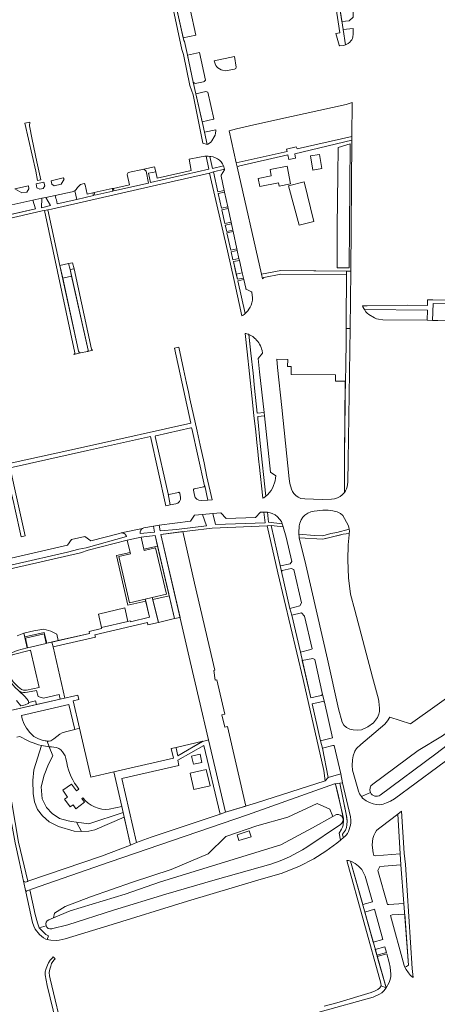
# Model space of a CAD drawing. Header units: metres. Extents: x 209813 to 223847, y 571801 to 587119.
# Tile 287 of 656: x 221272 to 221449, y 575067 to 575487. Entities that reach past the tile are written whole.
import ezdxf

# ---------------------------------------------------------------- set-up
doc = ezdxf.new("R2010")
doc.units = ezdxf.units.M
for name, color, linetype, lineweight in [('B-RO-GR-BEPLANTING_CULTUUR_BOSPLANTSOEN-GV', 8, 'Continuous', 0), ('B-RO-GR-BEPLANTING_CULTUUR_HEESTERS-GV', 8, 'Continuous', 0), ('B-RO-GR-GROENVOORZIENING-GV', 8, 'Continuous', 0), ('B-RO-GR-HAAG-GV', 8, 'Continuous', 0), ('B-RO-OG-TERREIN_CULTUURSCHEIDING-GV', 8, 'Continuous', 0), ('B-RO-VH-ONVERHARD-GV', 8, 'Continuous', 0), ('B-RO-VH-VERHARDING_TEGEL-GV', 8, 'Continuous', 0)]:
    doc.layers.add(name, color=color, linetype=linetype, lineweight=lineweight)

msp = doc.modelspace()

# ---------------------------------------------------------------- linework, layer by layer
at = {"layer": 'B-RO-GR-BEPLANTING_CULTUUR_BOSPLANTSOEN-GV', "flags": 128}
for points in [[(221406.62, 575380.89), (221411.748, 575380.89), (221412.181, 575433.734), (221407.053, 575432.174), (221406.917, 575420.561), (221406.683, 575398.549), (221406.682, 575383.803)], [(221390.523, 575399.082), (221396.804, 575400.598), (221392.689, 575417.491), (221385.968, 575415.787)], [(221273.4, 575225.352), (221273.728, 575223.831), (221281.962, 575225.729), (221283.054, 575221.108), (221288.006, 575222.241), (221287.363, 575225.05), (221284.844, 575226.249), (221281.843, 575227.056), (221277.565, 575226.424)], [(221404.775, 575147.39), (221403.498, 575150.456), (221398.119, 575152.938), (221385.708, 575147.146), (221372.469, 575143.423), (221359.23, 575138.872), (221351.783, 575131.425), (221336.062, 575124.806), (221319.514, 575119.428), (221301.724, 575113.222), (221290.968, 575109.085), (221286.417, 575106.189), (221285.919, 575104.198), (221293.101, 575107.155), (221316.461, 575114.288), (221331.493, 575119.57), (221382.688, 575135.358), (221396.118, 575142.498)], [(221295.737, 575145.017), (221297.816, 575140.981), (221300.956, 575141.153), (221303.518, 575141.697), (221316.042, 575147.13), (221315.585, 575149.143), (221301.025, 575144.206)], [(221370.036, 575138.79), (221364.899, 575137.148), (221364.112, 575139.613), (221369.248, 575141.255)]]:
    msp.add_lwpolyline(points, close=True, dxfattribs=at)
for points in [[(221421.789, 575161.206), (221441.182, 575175.511), (221451.502, 575181.775), (221463.163, 575190.651), (221480.542, 575203.332), (221473.773, 575212.609), (221466.075, 575206.979)], [(221466.075, 575206.979), (221459.628, 575202.264), (221437.89, 575186.857), (221429.041, 575189.669), (221428.087, 575188.077), (221426.966, 575186.622), (221420.459, 575181.139), (221416.689, 575177.978), (221414.858, 575176.324), (221414.254, 575175.136), (221413.535, 575173.233), (221413.199, 575171.551), (221413.121, 575169.072), (221413.253, 575167.158), (221415.704, 575158.202), (221416.222, 575157.093), (221417.012, 575155.904), (221420.85, 575157.593)]]:
    msp.add_lwpolyline(points, dxfattribs=at)
at = {"layer": 'B-RO-GR-BEPLANTING_CULTUUR_BOSPLANTSOEN-GV'}
msp.add_lwpolyline([(221420.85, 575157.593, -0.3688485), (221421.789, 575161.206)], format="xyb", dxfattribs=at)
at = {"layer": 'B-RO-GR-BEPLANTING_CULTUUR_HEESTERS-GV', "flags": 128}
for points in [[(221363.011, 575470.978), (221354.389, 575469.043), (221354.772, 575467.749), (221355.106, 575467.102), (221355.443, 575466.562), (221355.893, 575466.137), (221356.626, 575465.606), (221357.246, 575465.235), (221357.848, 575465.032), (221359.168, 575464.836), (221362.928, 575465.514), (221363.579, 575465.808), (221363.717, 575466.416)], [(221355.013, 575439.217), (221355.021, 575439.754), (221350.199, 575438.728), (221351.298, 575433.441), (221351.682, 575433.629), (221352.37, 575434.08), (221352.888, 575434.49), (221353.313, 575434.952), (221354.375, 575436.693), (221354.703, 575437.434), (221354.95, 575438.238)], [(221358.294, 575424.353), (221357.895, 575425.212), (221357.248, 575426.099), (221356.567, 575426.736), (221355.753, 575427.319), (221354.957, 575427.781), (221353.931, 575428.156), (221352.933, 575428.327), (221352.475, 575428.37), (221353.596, 575423.276)], [(221284.913, 575418.04), (221285.313, 575416.536), (221286.292, 575415.864), (221289.193, 575416.623), (221290.54, 575418.628), (221290.118, 575419.189)], [(221354.099, 575421.773), (221355.951, 575413.319), (221358.555, 575413.918), (221357.244, 575419.926), (221357.299, 575420.39), (221358.752, 575422.708), (221358.698, 575422.929)], [(221275.264, 575415.91), (221269.446, 575414.625), (221272.461, 575412.819), (221274.556, 575413.167), (221275.508, 575414.565)], [(221281.875, 575417.37), (221278.563, 575416.638), (221278.875, 575414.995), (221280.131, 575414.371), (221281.509, 575414.724), (221282.281, 575415.794)], [(221282.655, 575410.886), (221281.053, 575410.543), (221280.84, 575406.555), (221284.67, 575407.493)], [(221295.849, 575410.044), (221295.051, 575413.772), (221293.835, 575413.282), (221286.627, 575411.737), (221286.989, 575410.488), (221287.264, 575409.879), (221287.51, 575408.207)], [(221360.084, 575406.915), (221358.711, 575413.204), (221356.102, 575412.63), (221357.476, 575406.355)], [(221265.649, 575407.261), (221266.448, 575403.355), (221278.356, 575406.054), (221277.209, 575409.719), (221268.166, 575407.796), (221265.156, 575409.593)], [(221358.898, 575399.874), (221361.498, 575400.434), (221360.232, 575406.237), (221357.631, 575405.648)], [(221362.247, 575397.004), (221361.656, 575399.711), (221359.056, 575399.16), (221359.656, 575396.447)], [(221362.379, 575396.401), (221359.781, 575395.882), (221361.43, 575388.424), (221363.997, 575388.984)], [(221364.875, 575384.962), (221364.134, 575388.357), (221361.569, 575387.797), (221362.324, 575384.38)], [(221292.991, 575380.191), (221292.407, 575382.741), (221288.717, 575381.934), (221289.882, 575376.549), (221293.626, 575377.368)], [(221364.268, 575376.059), (221366.793, 575376.598), (221366.269, 575378.867), (221363.748, 575378.274)], [(221373.952, 575306.098), (221376.273, 575283.688), (221377.007, 575284.322), (221378.539, 575286.176), (221379.27, 575287.415), (221380.304, 575290.27), (221380.495, 575291.471), (221380.566, 575292.4), (221378.308, 575293.974), (221375.696, 575317.927), (221372.85, 575317.627), (221372.91, 575316.703)], [(221411.459, 575271.133), (221409.812, 575274.272), (221409.047, 575275.499), (221408.042, 575276.412), (221406.646, 575277.125), (221404.796, 575277.533), (221402.831, 575277.766), (221400.629, 575277.757), (221396.953, 575277.363), (221395.41, 575277.077), (221394.154, 575276.468), (221392.986, 575275.689), (221392.064, 575274.756), (221391.289, 575273.602), (221390.795, 575272.293), (221390.496, 575271.085), (221390.294, 575268.078), (221390.353, 575267.533), (221396.994, 575267.053), (221400.639, 575266.896), (221404.035, 575267.888), (221406.575, 575268.271), (221411.73, 575269.683)], [(221318.569, 575259.8), (221312.708, 575258.459), (221317.556, 575237.273), (221325.231, 575239.049), (221325.025, 575239.922), (221318.356, 575238.374), (221313.781, 575258.097), (221318.72, 575259.164)], [(221334.977, 575242.207), (221330.285, 575262.481), (221324.425, 575261.14), (221324.548, 575260.589), (221329.417, 575261.699), (221334.008, 575241.983), (221328.009, 575240.627), (221328.223, 575239.741), (221335.175, 575241.349)]]:
    msp.add_lwpolyline(points, close=True, dxfattribs=at)
for points in [[(221370.374, 575370.524), (221370.258, 575370.68), (221367.975, 575371.928), (221367.856, 575372.066), (221367.797, 575372.239), (221366.936, 575375.975), (221364.408, 575375.441), (221367.505, 575361.435), (221368.59, 575362.588)], [(221370.652, 575368.329), (221370.516, 575369.335), (221370.374, 575370.524)], [(221370.262, 575351.981), (221369.66, 575352.342), (221369.033, 575352.631), (221369.932, 575344.644), (221370.862, 575336.137), (221371.519, 575329.703), (221372.698, 575319.005), (221375.547, 575319.295), (221373.63, 575336.74)], [(221373.63, 575336.74), (221373.041, 575342.335), (221374.927, 575344.58), (221374.707, 575345.693)], [(221270.44, 575218.067), (221274.744, 575219.124), (221273.4, 575225.352), (221270.551, 575224.266)], [(221270.217, 575196.796), (221272.06, 575194.456), (221273.916, 575194.916), (221275.186, 575195.415), (221275.486, 575195.958), (221275.203, 575196.776), (221273.922, 575198.319), (221270.58, 575201.377)], [(221280.84, 575177.628), (221277.563, 575167.186), (221277.136, 575162.707), (221277.307, 575157.116), (221277.905, 575153.616), (221279.1, 575150.414), (221281.278, 575147.597), (221284.053, 575145.164), (221288.041, 575143.138), (221294.723, 575141.187), (221297.816, 575140.981), (221295.737, 575145.017), (221293.66, 575145.253), (221292.136, 575145.55), (221288.535, 575146.586), (221285.332, 575148.658), (221282.995, 575151.165), (221281.078, 575154.94), (221280.753, 575159.942), (221281.945, 575164.944), (221283.803, 575169.603), (221285.66, 575173.183), (221284.179, 575177.06)]]:
    msp.add_lwpolyline(points, dxfattribs=at)
at = {"layer": 'B-RO-GR-BEPLANTING_CULTUUR_HEESTERS-GV'}
for points in [[(221368.59, 575362.588, 0.0908284), (221370.349, 575366.019)], [(221370.349, 575366.019, 0.0680439), (221370.652, 575368.329)], [(221372.092, 575350.506, 0.0662464), (221370.262, 575351.981)], [(221374.707, 575345.693, 0.1456047), (221371.894, 575350.712)], [(221284.179, 575177.06, -0.0287843), (221280.84, 575177.628)]]:
    msp.add_lwpolyline(points, format="xyb", dxfattribs=at)
at = {"layer": 'B-RO-GR-GROENVOORZIENING-GV', "flags": 128}
for points in [[(221339.13, 575285.368), (221335.067, 575284.463)], [(221340.072, 575283.198), (221339.69, 575285.059)], [(221345.489, 575286.32), (221345.97, 575284.139)], [(221349.919, 575287.752), (221345.85, 575286.846)], [(221348.761, 575281.85), (221351.632, 575282.06), (221350.302, 575288.141), (221350.151, 575288.108)], [(221334.705, 575284.685), (221335.59, 575280.021), (221338.007, 575280.429)]]:
    msp.add_lwpolyline(points, dxfattribs=at)
at = {"layer": 'B-RO-GR-GROENVOORZIENING-GV'}
for points in [[(221339.69, 575285.059, 0.4590729), (221339.13, 575285.368)], [(221345.85, 575286.846, 0.4186681), (221345.489, 575286.32)], [(221350.151, 575288.108, -0.4346959), (221349.919, 575287.752)], [(221335.067, 575284.463, -0.4143782), (221334.705, 575284.685)], [(221338.007, 575280.429, 0.3747891), (221340.072, 575283.198)], [(221345.97, 575284.139, 0.3866126), (221348.761, 575281.85)]]:
    msp.add_lwpolyline(points, format="xyb", dxfattribs=at)
at = {"layer": 'B-RO-GR-HAAG-GV', "flags": 128}
for points in [[(221325.231, 575239.049), (221325.025, 575239.922), (221318.356, 575238.374), (221313.781, 575258.097), (221318.72, 575259.164), (221318.569, 575259.8), (221312.708, 575258.459), (221317.556, 575237.273)], [(221334.008, 575241.983), (221328.009, 575240.627), (221328.223, 575239.741), (221335.175, 575241.349), (221330.285, 575262.481), (221324.425, 575261.14), (221324.548, 575260.589), (221329.417, 575261.699)]]:
    msp.add_lwpolyline(points, close=True, dxfattribs=at)
at = {"layer": 'B-RO-OG-TERREIN_CULTUURSCHEIDING-GV', "flags": 128}
for points in [[(221406.679, 575498.93), (221408.697, 575485.773), (221411.752, 575486.128), (221413.467, 575487.701), (221413.424, 575499.961)], [(221344.049, 575491.059), (221343.59, 575492.477), (221342.753, 575494.005), (221342.117, 575494.868), (221340.265, 575496.46), (221338.261, 575497.52), (221337.162, 575497.843), (221337.003, 575497.474), (221341.191, 575478.853), (221346.502, 575479.987)], [(221413.511, 575480.368), (221413.496, 575482.818), (221409.22, 575482.349), (221410.217, 575475.834), (221410.831, 575476.094), (221411.322, 575476.41), (221412.052, 575477.027), (221412.49, 575477.525), (221412.87, 575478.06), (221413.154, 575478.587), (221413.35, 575479.309)], [(221342.956, 575471.545), (221345.41, 575460.006), (221346.287, 575459.469), (221349.758, 575460.122), (221350.077, 575460.313), (221350.58, 575460.891), (221348.072, 575472.638)], [(221349.206, 575443.154), (221354.01, 575444.253), (221354.191, 575444.402), (221351.705, 575455.715), (221350.742, 575455.943), (221346.579, 575455.042)], [(221413.051, 575451.374), (221410.563, 575450.411), (221387.227, 575445.295), (221371.152, 575441.747), (221363.892, 575440.179), (221360.694, 575439.217), (221363.718, 575425.577), (221385.334, 575430.497), (221385.13, 575431.391), (221389.297, 575432.387), (221389.612, 575431.585), (221412.937, 575436.889)], [(221412.934, 575435.248), (221388.73, 575429.526), (221389.002, 575427.637), (221386.111, 575427.129), (221385.649, 575429.085), (221365.184, 575424.375), (221364.089, 575423.942), (221374.488, 575378.239), (221382.774, 575379.762), (221412.505, 575379.568)], [(221412.181, 575433.734), (221411.748, 575380.89), (221406.62, 575380.89), (221406.682, 575383.803), (221406.683, 575398.549), (221406.917, 575420.561), (221407.053, 575432.174)], [(221329.473, 575421.803), (221326.421, 575421.235), (221327.22, 575417.236), (221352.099, 575422.94), (221350.897, 575428.428), (221350.412, 575428.426), (221348.115, 575428.11), (221343.698, 575427.183), (221344.551, 575422.364), (221330.064, 575419.07)], [(221317.757, 575421.533), (221317.289, 575420.661), (221318.229, 575416.281), (221311.455, 575414.767), (221311.698, 575413.678), (221326.363, 575417.04), (221325.338, 575422.127), (221324.336, 575422.981)], [(221298.948, 575416.837), (221297.462, 575416.369), (221296.743, 575415.727), (221296.107, 575415.071), (221295.622, 575414.312), (221295.051, 575413.772), (221295.849, 575410.044), (221302.959, 575411.674), (221302.705, 575412.812), (221300.34, 575412.284), (221299.385, 575416.293), (221299.263, 575416.514)], [(221392.689, 575417.491), (221396.804, 575400.598), (221390.523, 575399.082), (221385.968, 575415.787)], [(221303.316, 575412.949), (221303.57, 575411.814), (221311.168, 575413.556), (221310.924, 575414.649)], [(221366.269, 575378.867), (221365.062, 575384.108), (221362.501, 575383.581), (221363.748, 575378.274)], [(221447.28, 575358.572), (221449.483, 575358.547), (221467.199, 575358.95), (221467.217, 575359.168), (221469.198, 575359.12), (221470.355, 575359.192), (221470.391, 575365.62), (221469.198, 575365.658), (221447.561, 575365.72)], [(221418.251, 575363.225), (221418.94, 575362.226), (221419.485, 575361.677), (221420.164, 575361.135), (221422.606, 575359.648), (221423.375, 575359.299), (221424.293, 575359.056), (221426.124, 575358.825), (221445.008, 575358.598), (221445.123, 575362.92)], [(221409.748, 575285.315), (221409.756, 575300.8), (221410.124, 575332.72), (221405.911, 575332.761), (221405.937, 575335.392), (221387.106, 575335.578), (221387.151, 575338.89), (221385.555, 575338.892), (221385.616, 575341.956), (221380.952, 575342.021), (221381.297, 575338.539), (221383.077, 575321.507), (221386.21, 575291.066), (221386.546, 575289.15), (221387.247, 575286.73), (221387.734, 575285.73), (221388.297, 575284.835), (221389.067, 575284.027), (221390.091, 575283.292), (221391.267, 575282.767), (221392.945, 575282.546), (221400.247, 575282.342), (221404.21, 575282.413), (221405.607, 575282.634), (221406.83, 575283.004), (221407.989, 575283.569), (221408.853, 575284.241), (221409.566, 575285.026)], [(221353.794, 575276.354), (221354.828, 575271.64), (221375.965, 575272.458), (221375.469, 575276.91), (221374.09, 575276.891), (221371.986, 575274.709), (221359.479, 575274.304), (221357.168, 575276.648)], [(221383.011, 575273.019), (221381.281, 575274.965), (221380.224, 575275.784), (221379.073, 575276.32), (221378.199, 575276.618), (221376.983, 575276.87), (221377.457, 575272.605), (221383.329, 575271.924)], [(221330.874, 575271.438), (221331.32, 575268.925), (221338.318, 575269.538), (221351.065, 575271.166), (221349.361, 575275.958), (221345.985, 575275.593), (221344.288, 575273.167)], [(221347.83, 575197.62), (221351.94, 575179.989), (221359.208, 575149.164), (221367.83, 575151.789), (221360.054, 575185.645), (221358.814, 575185.364), (221357.61, 575190.669), (221358.836, 575190.947), (221355.489, 575205.523), (221354.819, 575205.419), (221354.181, 575209.543), (221354.552, 575209.6), (221346.02, 575246.748), (221341.012, 575268.65), (221331.688, 575267.425), (221344.159, 575213.413)], [(221382.462, 575254.22), (221382.564, 575254.085), (221386.619, 575254.966), (221387.402, 575255.901), (221384.992, 575266.217), (221383.693, 575270.674), (221378.574, 575271.268)], [(221329.243, 575266.988), (221323.259, 575266.34), (221324.425, 575261.14), (221330.285, 575262.481)], [(221390.562, 575266.048), (221393.298, 575254.44), (221402.513, 575214.391), (221407.291, 575193.23), (221408.781, 575187.596), (221409.542, 575186.274), (221410.64, 575185.285), (221412.022, 575184.537), (221413.421, 575184.219), (221415.342, 575184.083), (221416.991, 575184.317), (221419.694, 575185.515), (221422.157, 575187.308), (221423.026, 575188.399), (221423.838, 575189.587), (221424.452, 575190.903), (221424.703, 575192.113), (221424.747, 575193.524), (221424.438, 575196.323), (221424.264, 575197.359), (221421.679, 575206.757), (221414.174, 575235.241), (221412.396, 575242.059), (221411.499, 575249.045), (221411.153, 575256.668), (221411.307, 575263.003), (221411.799, 575267.315), (221411.829, 575267.782), (221409.195, 575267.508), (221402.352, 575265.877), (221400.563, 575265.389)], [(221388.193, 575252.52), (221387.114, 575252.96), (221383.204, 575252.109), (221382.998, 575251.735), (221386.601, 575235.967), (221390.784, 575237.071), (221391.518, 575238.288)], [(221330.582, 575229.969), (221337.431, 575231.6), (221335.175, 575241.349), (221328.223, 575239.741)], [(221392.827, 575232.687), (221391.431, 575234.066), (221387.394, 575233.029), (221391.026, 575217.392), (221395.461, 575218.509), (221396.083, 575218.75)], [(221400.504, 575199.317), (221397.133, 575214.185), (221396.375, 575214.681), (221391.831, 575213.831), (221395.437, 575197.848), (221399.834, 575198.907)], [(221277.603, 575181.494), (221279.545, 575180.39), (221281.562, 575179.675), (221284.05, 575179.381), (221284.76, 575179.555), (221286.162, 575180.426), (221288.685, 575182.416), (221289.666, 575182.927), (221291.03, 575183.403), (221295.003, 575184.414), (221292.533, 575195.052), (221272.275, 575190.392), (221272.576, 575188.957), (221273.387, 575186.923), (221274.436, 575184.921), (221275.846, 575183.142)], [(221399.564, 575179.584), (221404.678, 575180.906), (221401.261, 575195.976), (221400.616, 575196.292), (221395.994, 575195.278)], [(221356.83, 575148.378), (221349.969, 575177.619), (221338.815, 575171.32), (221339.304, 575169.156), (221315.045, 575163.602), (221321.288, 575136.335), (221327.562, 575138.557)], [(221338.104, 575176.731), (221338.117, 575176.507), (221338.895, 575173.258), (221349.545, 575179.425)], [(221400.424, 575176.511), (221402.804, 575164.046), (221408.171, 575165.501), (221405.433, 575177.576), (221404.895, 575177.639)], [(221345.534, 575169.589), (221344.731, 575173.096), (221348.317, 575173.945), (221349.108, 575170.393)], [(221345.673, 575158.825), (221344.08, 575165.755), (221350.964, 575167.333), (221352.605, 575160.391)], [(221409.786, 575138.726), (221410.523, 575139.466), (221411.066, 575140.199), (221411.493, 575141.019), (221411.85, 575141.879), (221412.124, 575142.765), (221412.328, 575143.691), (221412.452, 575144.703), (221412.497, 575145.861), (221412.371, 575147.218), (221409.015, 575161.778), (221407.755, 575161.554), (221410.725, 575147.02), (221410.863, 575145.363), (221410.824, 575143.774), (221410.613, 575142.669), (221410.164, 575141.586), (221408.972, 575139.874), (221408.922, 575139.529), (221409.085, 575139.104), (221409.43, 575138.457)], [(221432.476, 575148.418), (221425.47, 575143.006), (221424.304, 575142.149), (221423.481, 575141.38), (221422.861, 575140.484), (221422.308, 575139.331), (221421.921, 575138.04), (221421.69, 575136.671), (221421.627, 575135.213), (221421.989, 575131.895), (221422.25, 575130.827), (221422.869, 575130.68), (221433.547, 575131.492)], [(221421.777, 575111.009), (221418.523, 575122.042), (221417.175, 575124.871), (221415.816, 575126.217), (221414.4, 575127.337), (221413.09, 575128.083), (221412.381, 575128.33), (221417.558, 575109.859)], [(221435.091, 575110.347), (221433.813, 575126.862), (221424.769, 575126.153), (221423.999, 575124.363), (221428.031, 575109.901), (221428.693, 575109.883)], [(221422.636, 575107.857), (221418.44, 575106.712), (221422.038, 575093.874), (221426.143, 575094.993)], [(221429.339, 575105.21), (221435.243, 575083.91), (221435.541, 575083.287), (221436.12, 575083.51), (221436.639, 575083.8), (221437, 575084.131), (221435.432, 575105.764), (221430.037, 575105.517)], [(221426.998, 575091.861), (221422.914, 575090.747), (221423.591, 575088.332), (221427.638, 575089.511)], [(221423.745, 575087.783), (221427.467, 575074.377), (221428.858, 575076.698), (221429.29, 575077.949), (221429.523, 575079.304), (221429.551, 575080.319), (221429.28, 575083.178), (221428.845, 575085.181), (221427.817, 575088.867)]]:
    msp.add_lwpolyline(points, close=True, dxfattribs=at)
for points in [[(221300.715, 575345.945), (221293.626, 575377.368), (221289.882, 575376.549), (221296.447, 575346.226), (221296.656, 575345.441), (221296.809, 575345.105)], [(221297.402, 575344.698), (221300.396, 575345.36)], [(221322.905, 575267.813), (221328.97, 575268.483), (221328.546, 575270.946), (221324.433, 575270.194)], [(221314.068, 575267.889), (221301.795, 575264.766), (221299.333, 575266.641), (221293.669, 575265.349), (221291.968, 575262.844), (221262.319, 575256.115), (221259.924, 575257.759), (221250.981, 575255.915), (221249.942, 575255.37), (221249.157, 575254.862), (221248.033, 575253.985), (221247.461, 575253.433), (221246.994, 575252.794), (221246.533, 575251.987), (221247.918, 575251.059), (221247.272, 575249.628), (221291.936, 575259.902), (221296.738, 575261.22), (221299.797, 575261.734), (221316.999, 575266.552)], [(221270.551, 575224.266), (221273.4, 575225.352), (221277.565, 575226.424), (221281.843, 575227.056), (221284.844, 575226.249), (221287.363, 575225.05), (221288.006, 575222.241), (221301.318, 575225.287), (221301.104, 575226.197), (221306.439, 575227.467), (221306.394, 575227.836), (221305.07, 575233.569), (221316.27, 575236.156), (221317.594, 575230.422), (221318.576, 575230.649), (221318.657, 575230.285), (221326.839, 575232.238), (221325.231, 575239.049), (221317.556, 575237.273), (221312.708, 575258.459), (221318.569, 575259.8), (221317.314, 575265.075), (221300.775, 575260.75), (221297.392, 575259.603), (221247.056, 575248.147)], [(221314.751, 575268.069), (221314.068, 575267.889)], [(221486.835, 575202.948), (221486.004, 575202.211), (221473.432, 575193.035), (221448.675, 575173.998), (221425.036, 575156.456)], [(221267.652, 575192.429), (221278.745, 575195.031), (221278.36, 575196.671), (221275.486, 575195.958), (221275.186, 575195.415), (221273.916, 575194.916), (221272.06, 575194.456), (221270.217, 575196.796)], [(221420.85, 575157.593), (221417.012, 575155.904), (221417.472, 575155.15), (221419.036, 575154.063), (221420.404, 575153.358), (221421.933, 575152.758), (221423.251, 575152.431), (221424.807, 575152.402), (221426.236, 575152.644), (221427.734, 575153.164), (221429.433, 575153.934), (221431.062, 575154.827), (221467.989, 575182.175), (221471.925, 575185.17)], [(221267.593, 575156.164), (221268.239, 575153.131), (221271.117, 575136.496), (221275.067, 575119.83), (221306.366, 575130.466), (221318.766, 575135.131), (221316.042, 575147.13), (221303.518, 575141.697), (221300.956, 575141.153), (221297.816, 575140.981), (221294.723, 575141.187), (221288.041, 575143.138), (221284.053, 575145.164), (221281.278, 575147.597), (221279.1, 575150.414), (221277.905, 575153.616), (221277.307, 575157.116), (221277.136, 575162.707), (221277.563, 575167.186), (221280.84, 575177.628)], [(221409.05, 575146.82), (221409.262, 575146.926), (221407.012, 575157.252), (221405.933, 575161.159), (221405.612, 575161.219), (221368.447, 575148.038), (221310.063, 575128.035), (221276.643, 575116.382), (221275.814, 575116.132), (221278.125, 575105.723), (221279.082, 575102.06), (221279.893, 575099.988)], [(221283.98, 575103.399), (221285.919, 575104.198), (221286.417, 575106.189), (221290.968, 575109.085), (221301.724, 575113.222), (221319.514, 575119.428), (221336.062, 575124.806), (221351.783, 575131.425), (221359.23, 575138.872), (221372.469, 575143.423), (221385.708, 575147.146), (221398.119, 575152.938), (221403.498, 575150.456), (221404.775, 575147.39), (221406.344, 575148.193)], [(221279.893, 575099.988), (221281.662, 575098.071), (221282.726, 575097.204), (221283.782, 575096.601), (221283.303, 575095.039), (221283.908, 575094.895), (221284.824, 575094.751), (221287.093, 575094.626), (221288.34, 575094.721), (221290.948, 575095.324), (221309.113, 575100.866), (221342.953, 575111.33), (221372.966, 575120.295), (221383.241, 575123.288), (221390.69, 575126.201), (221396.739, 575129.409), (221401.804, 575132.559), (221406.472, 575135.953), (221408.096, 575137.328), (221407.458, 575140.317), (221408.563, 575141.96), (221409.003, 575142.804), (221409.264, 575143.656), (221409.386, 575145.852), (221409.342, 575146.536), (221409.262, 575146.926)], [(221408.045, 575143.93), (221393.731, 575134.346)], [(221378.489, 575127.04), (221354.801, 575120.39), (221333.81, 575114.287), (221311.535, 575107.553), (221292.091, 575101.274), (221285.153, 575099.601)], [(221282.774, 575100.888), (221279.893, 575099.988)]]:
    msp.add_lwpolyline(points, dxfattribs=at)
at = {"layer": 'B-RO-OG-TERREIN_CULTUURSCHEIDING-GV'}
for points in [[(221296.809, 575345.105, 0.4285869), (221297.402, 575344.698)], [(221323.117, 575269.309, 0.2085363), (221322.905, 575267.813)], [(221324.433, 575270.194, 0.0869661), (221323.811, 575269.977)], [(221316.999, 575266.552, 0.1993897), (221316.066, 575267.807)], [(221280.84, 575177.628, -0.0855258), (221271.636, 575181.486)], [(221425.036, 575156.456, -0.4555675), (221420.85, 575157.593)], [(221393.731, 575134.346, -0.0613925), (221378.489, 575127.04)]]:
    msp.add_lwpolyline(points, format="xyb", dxfattribs=at)
for centre, radius, start, end in [((221406.903, 575145.947), 2.318, 299.51635, 104.09581), ((221284.658, 575101.528), 1.99, 109.92265, 286.4789)]:
    msp.add_arc(centre, radius, start, end, dxfattribs=at)
at = {"layer": 'B-RO-VH-ONVERHARD-GV', "flags": 128}
for points in [[(221276.211, 575218.203), (221268.358, 575216.233), (221267.142, 575215.144), (221266.241, 575213.888), (221265.78, 575212.506), (221265.717, 575211.333), (221266.333, 575208.709), (221266.984, 575207.485), (221268.861, 575204.701), (221270.853, 575202.511), (221272.316, 575201.485), (221273.242, 575201.192), (221274.439, 575201.151), (221279.926, 575202.333)], [(221275.486, 575195.958), (221278.36, 575196.671), (221278.745, 575195.031), (221288.774, 575197.384), (221288.346, 575199.33), (221281.644, 575197.8), (221279.433, 575198.515), (221278.742, 575200.999), (221274.88, 575200.273), (221273.827, 575200.206), (221273.124, 575200.231), (221272.348, 575200.362), (221271.145, 575200.888), (221273.922, 575198.319), (221275.203, 575196.776)]]:
    msp.add_lwpolyline(points, close=True, dxfattribs=at)
at = {"layer": 'B-RO-VH-VERHARDING_TEGEL-GV', "flags": 128}
for points in [[(221409.22, 575482.349), (221394.371, 575579.455), (221392.898, 575579.228), (221407.823, 575481.029), (221406.165, 575480.657), (221407.466, 575475.736), (221407.826, 575475.459), (221409.388, 575475.625), (221410.217, 575475.834)], [(221346.579, 575455.042), (221345.41, 575460.006), (221342.816, 575472.204), (221341.679, 575477.357), (221341.442, 575477.738), (221337.003, 575497.474), (221337.162, 575497.843), (221336.124, 575497.951), (221335.481, 575497.955), (221340.623, 575473.941), (221341.265, 575471.703), (221343.93, 575458.556), (221345.398, 575454.538), (221349.496, 575434.013), (221351.298, 575433.441), (221349.473, 575441.947)], [(221275.839, 575443.016), (221273.821, 575442.584), (221278.439, 575422.155), (221279.166, 575418.148), (221280.585, 575418.471), (221278.869, 575426.074), (221276.933, 575435.555), (221275.7, 575441.322)], [(221363.718, 575425.577), (221364.089, 575423.942), (221365.184, 575424.375), (221385.649, 575429.085), (221386.111, 575427.129), (221389.002, 575427.637), (221388.73, 575429.526), (221412.934, 575435.248), (221412.937, 575436.889), (221389.612, 575431.585), (221389.297, 575432.387), (221385.13, 575431.391), (221385.334, 575430.497)], [(221399.163, 575429.188), (221395.299, 575428.563), (221396.266, 575422.576), (221400.13, 575423.2)], [(221381.97, 575415.694), (221386.808, 575416.637), (221385.333, 575424.208), (221378.111, 575422.801), (221378.649, 575420.04), (221373.063, 575418.952), (221373.732, 575415.521), (221381.701, 575417.074)], [(221364.134, 575388.357), (221363.997, 575388.984), (221361.43, 575388.424), (221359.781, 575395.882), (221362.379, 575396.401), (221362.247, 575397.004), (221359.656, 575396.447), (221359.056, 575399.16), (221361.656, 575399.711), (221361.498, 575400.434), (221358.898, 575399.874), (221357.631, 575405.648), (221360.232, 575406.237), (221360.084, 575406.915), (221357.476, 575406.355), (221356.102, 575412.63), (221358.711, 575413.204), (221358.555, 575413.918), (221355.951, 575413.319), (221354.099, 575421.773), (221352.32, 575421.256), (221359.965, 575388.137), (221362.824, 575375.573), (221365.022, 575365.724), (221366.168, 575360.463), (221366.718, 575360.782), (221367.124, 575361.09), (221367.505, 575361.435), (221364.408, 575375.441), (221366.936, 575375.975), (221366.793, 575376.598), (221364.268, 575376.059), (221362.501, 575383.581), (221365.062, 575384.108), (221364.875, 575384.962), (221362.324, 575384.38), (221361.569, 575387.797)], [(221412.505, 575379.568), (221410.617, 575379.58), (221410.692, 575377.988), (221410.466, 575358.213), (221410.48, 575355.138), (221412.16, 575355.138)], [(221447.28, 575358.572), (221447.561, 575365.72), (221469.198, 575365.658), (221470.391, 575365.62), (221470.228, 575367.205), (221447.332, 575367.27), (221445.151, 575367.326), (221445.092, 575364.976), (221436.677, 575365.053), (221419.47, 575364.791), (221417.522, 575364.785), (221417.669, 575364.303), (221417.991, 575363.601), (221418.251, 575363.225), (221445.123, 575362.92), (221445.008, 575358.598)], [(221396.994, 575267.053), (221390.353, 575267.533), (221390.452, 575266.636), (221390.562, 575266.048), (221400.563, 575265.389), (221408.19, 575267.219), (221409.195, 575267.508), (221411.829, 575267.782), (221411.894, 575268.807), (221411.73, 575269.683), (221406.575, 575268.271), (221404.035, 575267.888), (221400.639, 575266.896)], [(221306.394, 575227.836), (221317.594, 575230.422), (221316.27, 575236.156), (221305.07, 575233.569)], [(221281.926, 575225.127), (221282.87, 575221.039), (221274.947, 575219.229), (221274.003, 575223.317)], [(221274.439, 575201.151), (221273.242, 575201.192), (221272.316, 575201.485), (221270.853, 575202.511), (221268.861, 575204.701), (221266.984, 575207.485), (221266.333, 575208.709), (221265.717, 575211.333), (221265.78, 575212.506), (221266.241, 575213.888), (221267.142, 575215.144), (221268.358, 575216.233), (221276.211, 575218.203), (221279.926, 575202.333)], [(221408.096, 575137.328), (221409.43, 575138.457), (221409.085, 575139.104), (221408.922, 575139.529), (221408.972, 575139.874), (221410.164, 575141.586), (221410.613, 575142.669), (221410.824, 575143.774), (221410.863, 575145.363), (221410.515, 575148.392), (221407.755, 575161.554), (221405.612, 575161.219), (221405.933, 575161.159), (221408.95, 575148.454), (221409.342, 575146.536), (221409.386, 575145.852), (221409.264, 575143.656), (221409.003, 575142.804), (221408.563, 575141.96), (221407.458, 575140.317)], [(221433.813, 575126.862), (221435.091, 575110.347), (221437, 575084.131), (221436.639, 575083.8), (221436.12, 575083.51), (221435.541, 575083.287), (221436.05, 575082.235), (221436.984, 575080.762), (221437.878, 575079.632), (221438.974, 575078.887), (221438.65, 575082.604), (221435.738, 575126.957), (221435.245, 575131.775), (221434.017, 575149.589), (221432.476, 575148.418), (221433.547, 575131.492)], [(221427.467, 575074.377), (221427.037, 575076.039), (221412.381, 575128.33), (221411.544, 575128.622), (221410.853, 575128.706), (221425.269, 575076.408), (221425.332, 575075.281)], [(221283.303, 575095.039), (221283.782, 575096.601), (221282.726, 575097.204), (221281.662, 575098.071), (221279.893, 575099.988), (221279.082, 575102.06), (221278.125, 575105.723), (221275.814, 575116.132), (221274.608, 575115.768), (221274.242, 575115.254), (221277.044, 575102.272), (221277.581, 575100.72), (221278.212, 575099.414), (221280.025, 575097.142), (221281.691, 575095.7), (221282.699, 575095.182)], [(221286.674, 575086.746), (221285.857, 575087.605), (221285.337, 575087.11), (221284.569, 575086.147), (221283.883, 575085.145), (221283.374, 575084.064), (221282.84, 575082.638), (221282.46, 575081.193), (221282.397, 575079.903), (221283.274, 575075.442), (221291.094, 575043.417), (221291.359, 575042.637), (221292.927, 575042.963), (221291.213, 575049.789), (221290.416, 575053.896), (221284.536, 575078.312), (221284.263, 575079.591), (221284.152, 575081.031), (221284.398, 575082.421), (221284.76, 575083.699), (221285.171, 575084.735), (221285.614, 575085.639), (221286.19, 575086.299)]]:
    msp.add_lwpolyline(points, close=True, dxfattribs=at)
for points in [[(221354.099, 575421.773), (221358.698, 575422.929), (221358.294, 575424.353), (221353.596, 575423.276), (221352.475, 575428.37), (221351.812, 575428.431), (221350.897, 575428.428), (221352.099, 575422.94), (221327.22, 575417.236), (221326.421, 575421.235), (221329.473, 575421.803), (221328.996, 575424.007), (221324.336, 575422.981), (221325.338, 575422.127), (221326.363, 575417.04), (221311.698, 575413.678), (221311.455, 575414.767), (221310.924, 575414.649), (221311.168, 575413.556), (221303.57, 575411.814), (221303.316, 575412.949), (221302.705, 575412.812), (221302.959, 575411.674), (221295.849, 575410.044), (221287.51, 575408.207), (221287.264, 575409.879), (221286.989, 575410.488), (221286.627, 575411.737), (221282.655, 575410.886), (221284.67, 575407.493), (221280.84, 575406.555), (221281.053, 575410.543), (221277.209, 575409.719), (221278.356, 575406.054), (221264.097, 575402.822)], [(221283.594, 575405.597), (221285.048, 575405.863), (221326.642, 575415.424), (221352.32, 575421.256)], [(221214.386, 575389.119), (221214.41, 575389.417), (221214.792, 575390.012), (221239.587, 575395.604), (221281.12, 575405.144), (221282.142, 575405.331)], [(221288.717, 575381.934), (221283.594, 575405.597), (221282.142, 575405.331), (221294.978, 575344.71)], [(221296.809, 575345.105), (221296.656, 575345.441), (221296.447, 575346.226), (221288.717, 575381.934)], [(221294.689, 575380.573), (221294.011, 575383.11), (221292.397, 575382.781), (221292.991, 575380.191)], [(221302.169, 575346.281), (221294.689, 575380.573), (221292.991, 575380.191), (221300.715, 575345.945)], [(221410.617, 575379.58), (221382.774, 575379.762), (221374.488, 575378.239), (221374.933, 575376.276), (221375.493, 575376.842), (221382.656, 575378.283), (221410.692, 575377.988)], [(221367.472, 575353.032), (221368.361, 575345.249), (221370.424, 575326.481), (221371.234, 575318.012), (221372.001, 575311.124), (221372.627, 575305.153), (221372.752, 575304.172), (221373.292, 575298.232), (221373.508, 575297.322), (221374.996, 575282.85), (221375.461, 575283.055), (221376.273, 575283.688), (221373.952, 575306.098), (221372.91, 575316.703), (221372.85, 575317.627), (221375.696, 575317.927), (221375.547, 575319.295), (221372.698, 575319.005), (221371.519, 575329.703), (221370.862, 575336.137), (221369.932, 575344.644), (221369.023, 575352.636)], [(221410.48, 575355.138), (221410.493, 575352.446), (221410.391, 575336.979), (221410.153, 575335.193), (221409.756, 575300.8), (221409.748, 575285.315), (221410.153, 575285.96), (221410.607, 575286.864), (221410.879, 575287.702), (221411.108, 575288.638), (221411.233, 575289.686), (221411.367, 575298.87), (221412.16, 575355.138)], [(221344.794, 575312.587), (221350.151, 575288.108), (221350.302, 575288.141), (221351.632, 575282.06), (221353.468, 575282.194), (221351.267, 575291.988), (221350.016, 575297.898), (221348.341, 575305.464), (221347.064, 575311.367), (221344.021, 575325.16), (221343.404, 575328.137), (221342.549, 575331.908), (221341.296, 575337.817), (221339.255, 575347.194), (221337.495, 575346.809), (221344.459, 575314.826), (221300.033, 575304.917), (221267.159, 575297.63), (221266.719, 575300.297), (221261.884, 575322.147)], [(221294.602, 575344.082), (221297.402, 575344.698)], [(221300.396, 575345.36), (221302.749, 575345.866)], [(221260.457, 575329.858), (221258.287, 575329.394), (221261.245, 575316.222), (221261.631, 575314.218), (221262.726, 575309.402), (221263.569, 575305.471), (221267.148, 575289.401), (221267.997, 575285.441), (221269.097, 575280.607), (221269.508, 575278.609), (221272.203, 575266.417), (221273.957, 575266.84), (221269.427, 575287.272), (221267.548, 575295.864), (221300.382, 575303.145), (221327.28, 575309.137), (221333.8, 575279.689), (221335.59, 575280.021), (221334.705, 575284.685), (221329.277, 575309.144)], [(221329.515, 575309.496), (221344.444, 575312.82)], [(221376.983, 575276.87), (221376.704, 575276.928), (221375.469, 575276.91), (221375.965, 575272.458), (221354.828, 575271.64), (221353.794, 575276.354), (221349.361, 575275.958), (221351.065, 575271.166), (221338.318, 575269.538), (221331.32, 575268.925), (221330.874, 575271.438), (221328.546, 575270.946), (221328.97, 575268.483), (221322.905, 575267.813)], [(221378.574, 575271.268), (221383.693, 575270.674), (221383.329, 575271.924), (221377.457, 575272.605), (221376.983, 575276.87)], [(221247.056, 575248.147), (221297.392, 575259.603), (221300.775, 575260.75), (221317.314, 575265.075), (221323.259, 575266.34), (221329.243, 575266.988), (221337.431, 575231.6), (221339.832, 575232.155), (221331.688, 575267.425), (221343.982, 575269.04), (221353.452, 575270.102), (221376.939, 575271.135)], [(221323.811, 575269.977), (221314.751, 575268.069)], [(221402.804, 575164.046), (221400.424, 575176.511), (221399.564, 575179.584), (221395.994, 575195.278), (221400.616, 575196.292), (221401.261, 575195.976), (221400.504, 575199.317), (221399.834, 575198.907), (221395.437, 575197.848), (221391.026, 575217.392), (221387.394, 575233.029), (221386.601, 575235.967), (221382.998, 575251.735), (221382.462, 575254.22), (221378.574, 575271.268), (221376.939, 575271.135), (221381.476, 575251.065), (221392.146, 575205.73), (221400.947, 575167.014), (221401.563, 575162.587)], [(221316.999, 575266.552), (221299.797, 575261.734), (221296.738, 575261.22), (221291.936, 575259.902), (221247.272, 575249.628)], [(221306.394, 575227.836), (221306.439, 575227.467), (221301.104, 575226.197), (221301.318, 575225.287), (221285.311, 575221.624), (221285.792, 575219.549), (221303.819, 575223.721), (221303.599, 575224.655), (221325.933, 575229.927), (221326.169, 575228.927), (221330.582, 575229.969), (221328.009, 575240.627), (221325.025, 575239.922), (221326.839, 575232.238), (221318.657, 575230.285), (221318.576, 575230.649), (221317.594, 575230.422)], [(221285.311, 575221.624), (221283.054, 575221.108), (221281.962, 575225.729), (221273.728, 575223.831), (221274.744, 575219.124), (221270.44, 575218.067), (221267.503, 575216.804), (221265.506, 575215.122), (221264.455, 575212.597), (221264.455, 575210.071), (221265.738, 575207.471), (221267.313, 575205.035), (221269.511, 575202.422), (221271.145, 575200.888), (221272.348, 575200.362), (221273.124, 575200.231), (221273.827, 575200.206), (221274.88, 575200.273), (221278.742, 575200.999), (221279.433, 575198.515), (221281.644, 575197.8), (221288.346, 575199.33), (221288.774, 575197.384)], [(221290.846, 575197.764), (221285.792, 575219.549)], [(221292.533, 575195.052), (221295.003, 575184.414), (221297.015, 575184.926), (221294.312, 575196.597), (221296.69, 575197.153), (221296.275, 575198.991), (221288.774, 575197.384), (221267.652, 575192.429)], [(221283.257, 575179.475), (221281.562, 575179.675), (221279.545, 575180.39), (221277.603, 575181.494), (221275.846, 575183.142), (221274.436, 575184.921), (221273.387, 575186.923), (221272.576, 575188.957), (221272.275, 575190.392), (221292.533, 575195.052)], [(221295.003, 575184.414), (221291.03, 575183.403), (221289.666, 575182.927), (221288.685, 575182.416), (221287.939, 575181.882)], [(221311.614, 575166.347), (221301.845, 575164.075), (221297.015, 575184.926)], [(221270.401, 575181.177), (221271.636, 575181.486)], [(221287.939, 575181.882), (221286.162, 575180.426), (221284.76, 575179.555), (221284.05, 575179.381), (221283.257, 575179.475), (221284.179, 575177.06), (221285.069, 575177.02)], [(221359.208, 575149.164), (221351.94, 575179.989), (221349.576, 575179.291), (221338.895, 575173.258), (221338.117, 575176.507), (221338.104, 575176.731), (221336.101, 575176.258), (221337.045, 575172.261), (221311.614, 575166.347), (221315.032, 575151.581), (221318.766, 575135.131), (221321.288, 575136.335), (221315.045, 575163.602), (221339.304, 575169.156), (221338.815, 575171.32), (221349.969, 575177.619), (221356.83, 575148.378)], [(221291.162, 575172.102), (221291.573, 575170.249)], [(221407.755, 575161.554), (221409.015, 575161.778), (221408.171, 575165.501), (221402.804, 575164.046), (221401.563, 575162.587), (221372.406, 575153.183), (221359.208, 575149.164), (221356.83, 575148.378), (221327.562, 575138.557), (221321.288, 575136.335)], [(221275.814, 575116.132), (221276.643, 575116.382), (221310.063, 575128.035), (221368.447, 575148.038), (221405.612, 575161.219)], [(221296.797, 575159.044), (221295.678, 575158.282), (221293.66, 575161.185), (221289.892, 575158.537), (221291.936, 575155.64), (221290.672, 575154.786), (221293.055, 575151.496), (221294.312, 575152.297), (221295.45, 575150.647), (221299.179, 575153.406), (221298.052, 575155.04), (221298.464, 575155.293)], [(221265.734, 575156.772), (221266.677, 575152.542), (221269.613, 575136.186), (221271.505, 575127.819), (221273.225, 575119.905), (221273.377, 575119.753), (221273.704, 575119.536), (221274.108, 575119.473), (221274.493, 575119.529), (221274.905, 575119.657), (221275.067, 575119.83), (221271.117, 575136.496), (221268.239, 575153.131), (221267.593, 575156.164)], [(221309.672, 575150.478), (221315.007, 575151.689)], [(221318.766, 575135.131), (221306.366, 575130.466), (221275.067, 575119.83)], [(221273.225, 575119.905), (221274.242, 575115.254)], [(221291.359, 575042.637), (221291.716, 575041.586), (221293.14, 575038.85), (221293.845, 575037.925), (221294.727, 575037.22), (221296.422, 575036.208), (221298.327, 575035.379), (221299.28, 575035.27), (221301.025, 575035.225), (221301.94, 575035.357), (221303.922, 575035.865), (221305.718, 575036.213), (221313.662, 575038.628), (221352.656, 575050.23), (221399.474, 575064.263), (221421.962, 575070.508), (221424.665, 575071.706), (221425.622, 575072.314), (221426.602, 575073.185), (221427.467, 575074.377)], [(221425.332, 575075.281), (221424.882, 575074.485), (221424.029, 575073.777), (221422.905, 575073.187), (221421.102, 575072.385), (221406.554, 575068.082), (221401.097, 575066.592)]]:
    msp.add_lwpolyline(points, dxfattribs=at)
at = {"layer": 'B-RO-VH-VERHARDING_TEGEL-GV'}
for points in [[(221369.023, 575352.636, 0.062564), (221367.472, 575353.032)], [(221294.978, 575344.71, -0.4203375), (221294.602, 575344.082)], [(221300.715, 575345.945, -0.4212547), (221300.396, 575345.36)], [(221302.749, 575345.866, -0.4050528), (221302.169, 575346.281)], [(221344.444, 575312.82, -0.3687334), (221344.794, 575312.587)], [(221329.277, 575309.144, -0.400763), (221329.515, 575309.496)], [(221323.117, 575269.309, -0.1291223), (221323.811, 575269.977)], [(221314.751, 575268.069, -0.168642), (221316.066, 575267.807)], [(221285.069, 575177.02, -0.3731773), (221291.162, 575172.102)], [(221291.573, 575170.249, 0.1298016), (221296.797, 575159.044)], [(221298.464, 575155.293, 0.2581566), (221309.672, 575150.478)]]:
    msp.add_lwpolyline(points, format="xyb", dxfattribs=at)

doc.saveas('drawing.dxf')
